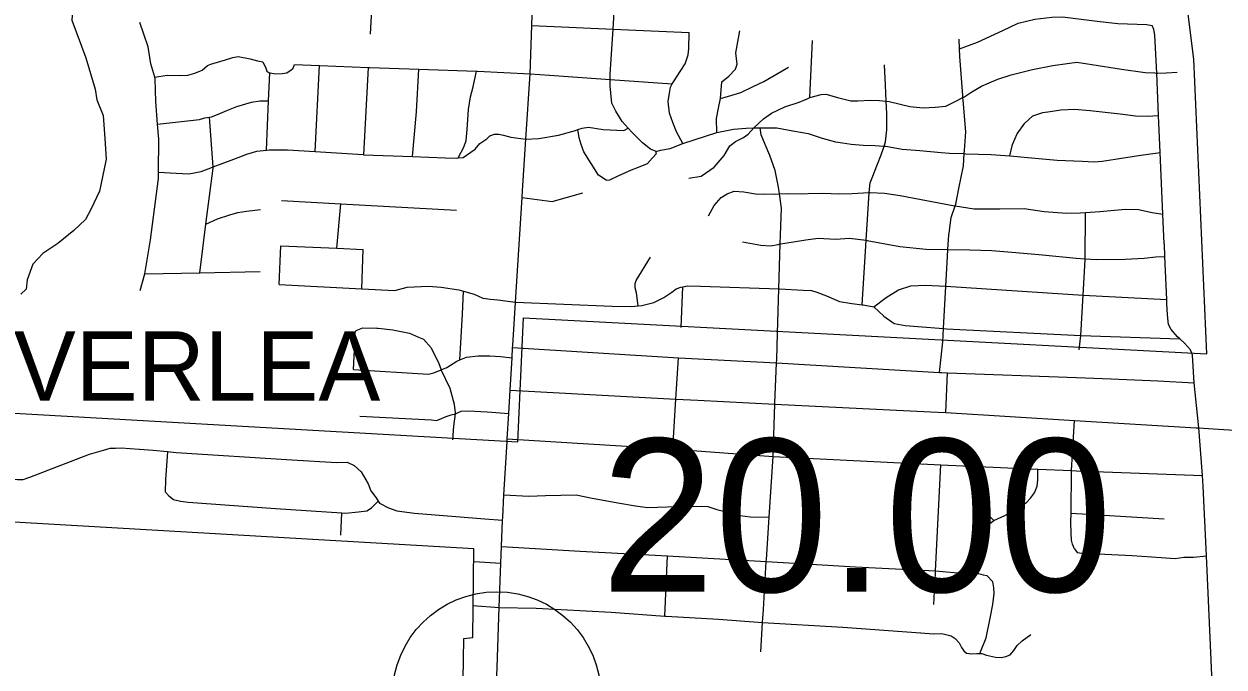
# Model space of a CAD drawing. Extents: x 1659811 to 1934326, y 644115 to 934867.
# Drawn here: x 1819786 to 1828424, y 754351 to 758980 of the extents above; entities that cross this region are included whole.
import ezdxf

# ---------------------------------------------------------------- set-up
doc = ezdxf.new("R2010")
doc.units = 0
for name, color, linetype in [('Default', 7, 'Continuous'), ('GM_X_City_Street', 7, 'Continuous'), ('GM_X_Corporation', 7, 'Continuous'), ('GM_X_Corporation_Text', 7, 'Continuous'), ('GM_X_US_Route', 7, 'Continuous')]:
    doc.layers.add(name, color=color, linetype=linetype)

msp = doc.modelspace()

# ---------------------------------------------------------------- linework, layer by layer
at = {"layer": 'Default'}
msp.add_circle((1823188.7, 754143.4), 750, dxfattribs=at)
at = {"layer": 'GM_X_City_Street'}
for points in [[(1822279.7, 758906.5), (1822286.6, 759038.7), (1822301.3, 759318.9), (1822318.2, 759639.3), (1822318.4, 759643.2), (1822320, 759683)], [(1824336.9, 758063.4), (1824296.9, 758080.4), (1824238.2, 758124.2), (1824160.6, 758202.7), (1824135.9, 758229.8), (1824090.9, 758279), (1824045.2, 758352.6), (1824017, 758409.5), (1824009.3, 758486), (1824004.8, 758536.2), (1824005.1, 758580.8), (1824005.4, 758618.4), (1824025.9, 758943.4), (1824044.1, 759231.3), (1824044.4, 759234.9), (1824056.5, 759557.4), (1824057.7, 759588.8), (1824059.1, 759625.5)], [(1820621.8, 757062.7), (1820654.9, 757181.6), (1820697, 757425.7), (1820754.1, 757868.8), (1820754.3, 757913.3), (1820755.4, 758151.4), (1820747.1, 758260.1), (1820734.8, 758421.9), (1820730.4, 758586.2), (1820727.4, 758596.8), (1820700.1, 758694.3), (1820679.8, 758816.5), (1820649.6, 758906.6), (1820619.4, 758990.7)], [(1823441.7, 758970.1), (1824025.9, 758943.4), (1824574.8, 758918.3)], [(1826520.2, 758802.1), (1826649.3, 758848.4), (1826831.9, 758933.3), (1826941.6, 758986.1), (1827062.5, 759014.6), (1827185, 759029), (1827261.1, 759032.7), (1827510.3, 759001.2), (1827659.8, 758984.8), (1827869.6, 758976.5), (1827907, 758969.6)], [(1827994.5, 757396.8), (1827984.9, 757610.9), (1827965, 758055.1), (1827953.1, 758322.3), (1827939.4, 758627), (1827927.2, 758899.5), (1827919.1, 758939.6), (1827907, 758969.6)], [(1824527.5, 758119.2), (1824482.8, 758205.2), (1824456.8, 758272.1), (1824432.9, 758339), (1824423.5, 758421.5), (1824433.4, 758483.4), (1824438.6, 758525.3), (1824452.8, 758549.5), (1824461.9, 758564.7), (1824514.4, 758645.4), (1824545.8, 758692.6), (1824565.8, 758758.1), (1824571.2, 758802.1), (1824574.8, 758918.3)], [(1824772.4, 758199.1), (1824771.8, 758300.8), (1824784.1, 758374.7), (1824800.2, 758444), (1824810, 758564.4), (1824859.2, 758605), (1824908.8, 758655.7), (1824919.9, 758691.5), (1824910.4, 758773.9), (1824939.9, 758930.1)], [(1826546.3, 758431), (1826545.2, 758443.3), (1826544.6, 758450.3), (1826543.4, 758464.6), (1826522.1, 758746), (1826520.2, 758802.1), (1826517.9, 758870.4)], [(1825443.3, 758450.1), (1825461.3, 758861.8)], [(1821130.4, 758690), (1821130.6, 758690.1), (1821154.9, 758697.3), (1821235.7, 758723), (1821290.2, 758739.4), (1821326.4, 758746.4), (1821414, 758729.7), (1821465.6, 758716.2), (1821505.3, 758706.9), (1821525.9, 758662.2), (1821533.2, 758640), (1821549.4, 758632.1)], [(1825412.6, 758437.1), (1825414, 758437.7), (1825443.3, 758450.1), (1825524.2, 758473.6), (1825558.3, 758474.4), (1825651.5, 758448.8), (1825736.8, 758427.6), (1825788.9, 758427.7), (1825877.3, 758432.4), (1825945.3, 758429.9), (1825992.9, 758425.3), (1826013.1, 758423.4), (1826162, 758385.7), (1826257.8, 758376.1), (1826346.1, 758380.9), (1826422.5, 758388.1), (1826494.1, 758425.6), (1826544.6, 758450.3), (1826551.2, 758453.6), (1826608.7, 758491.6), (1826678.5, 758533.1), (1826733.5, 758557.2), (1826796.5, 758582.9), (1826891.9, 758613.5), (1827045.6, 758652), (1827191, 758682.7), (1827295.7, 758696.8), (1827364.1, 758704.4), (1827473.7, 758688.2), (1827686.8, 758654.2), (1827856.2, 758631.9), (1827924.3, 758627.9)], [(1820727.4, 758596.8), (1820816.1, 758611.2), (1820912.1, 758610.3), (1820966.2, 758612.7), (1821014.7, 758627.3), (1821069.3, 758647.8), (1821106.4, 758682.7), (1821130.4, 758690)], [(1821532.4, 758071.7), (1821546.9, 758426.9), (1821555.2, 758629.2)], [(1821549.4, 758632.1), (1821555.2, 758629.2), (1821598.7, 758622), (1821644.8, 758624.6), (1821677, 758629.7), (1821702.5, 758645.6)], [(1821702.5, 758645.6), (1821703.2, 758646.1), (1821707.6, 758648.8), (1821724, 758662.3), (1821732.8, 758688.1), (1821912.6, 758681.5), (1822266.3, 758668.3), (1822274.3, 758668), (1822628.1, 758655.6), (1823043.8, 758641.1), (1823049.8, 758640.9), (1823429.9, 758621)], [(1821881.5, 758061.5), (1821912.6, 758681.5)], [(1822231, 758039.6), (1822266.3, 758668.3)], [(1822582.7, 758025.6), (1822610.7, 758349.2), (1822628.1, 758655.6)], [(1822912.1, 758015.8), (1822950.9, 758094.4), (1822968.4, 758142), (1822976.8, 758222), (1822985.2, 758364.1), (1823000, 758455.9), (1823020.2, 758527.5), (1823043.8, 758641.1)], [(1823429.9, 758621), (1823569.4, 758611.3)], [(1823569.4, 758611.3), (1823569.4, 758611.3), (1824005.1, 758580.8), (1824452.8, 758549.5)], [(1824800.2, 758444), (1824873, 758466.3), (1824945.7, 758488.1), (1825035, 758529.6), (1825112.1, 758565.4), (1825289.4, 758670.4)], [(1825846.2, 757384.1), (1825848.5, 757423.2), (1825862.1, 757648.7), (1825869.8, 757766.5), (1825875.9, 757836.8), (1825891, 757872.5), (1825930, 757971.5), (1825956.1, 758039), (1825971.4, 758078.6), (1825977.9, 758101.1), (1825987, 758132.3), (1825997.7, 758218.2), (1825997.2, 758332.5), (1825992.9, 758425.3), (1825987.6, 758539.3), (1825980.1, 758685.9)], [(1827924.3, 758627.9), (1827926.5, 758627.7), (1827939.4, 758627), (1827948.1, 758626.5), (1828008.3, 758628.2), (1828086.7, 758633.4)], [(1825039.8, 758233), (1825108.8, 758298.4), (1825166.5, 758338.4), (1825262.4, 758385), (1825365.8, 758417.3), (1825412.6, 758437.1)], [(1820747.1, 758260.1), (1821048.4, 758293.5), (1821088.8, 758304.3), (1821120.3, 758308.8), (1821135, 758310.9), (1821179.5, 758327.7), (1821246.5, 758357.7), (1821317.4, 758385.7), (1821422.4, 758418.7), (1821482.7, 758426.9), (1821546.9, 758426.9)], [(1826447.7, 757487.9), (1826448.5, 757493.9), (1826460.4, 757586.8), (1826489.8, 757671.7), (1826493.3, 757682.1), (1826514.9, 757795.7), (1826549.9, 757959.1), (1826554.2, 758047.2), (1826555.3, 758069.2), (1826565.4, 758203.3), (1826546.3, 758431)], [(1826882.4, 758030.3), (1826902.7, 758113), (1826935.1, 758190.2), (1826989.5, 758266.9), (1827047.1, 758319.3), (1827119.9, 758343.2), (1827172.1, 758351.6), (1827250.5, 758363.3), (1827348.6, 758366.4), (1827460.4, 758357.1), (1827568.1, 758345.9), (1827675.7, 758332.6), (1827787.4, 758319.3), (1827871.3, 758316.8), (1827953.1, 758322.3)], [(1821051, 757189.2), (1821095.7, 757538.4), (1821147.7, 757943.6), (1821147.1, 757951), (1821120.3, 758308.8)], [(1820754.3, 757913.3), (1820880.4, 757905.4), (1820972.3, 757902.7), (1821060.9, 757918.1), (1821143.9, 757949.7), (1821147.1, 757951), (1821295.7, 758007.4), (1821388.8, 758042.7), (1821461.5, 758064.6), (1821532.4, 758071.7), (1821553.8, 758073.9), (1821681.9, 758074.1), (1821881.5, 758061.5), (1822227, 758039.8), (1822231, 758039.6), (1822582.7, 758025.6), (1822818.4, 758016.1), (1822896.4, 758013.8), (1822912.1, 758015.8), (1822946.6, 758020.3), (1822971.1, 758035.7), (1823032.5, 758079.9), (1823067.7, 758121), (1823116.8, 758153.6), (1823139.4, 758175), (1823173.9, 758188), (1823203.8, 758187.1), (1823237.6, 758180.1), (1823291.2, 758164.5), (1823398.6, 758150.8)], [(1823398.6, 758150.8), (1823491, 758156.5), (1823633.8, 758180.3), (1823754.9, 758214.8), (1823772.8, 758221), (1823803.4, 758231.4), (1823849.6, 758238.1), (1823955.1, 758220.9), (1824102.9, 758212.5), (1824135.9, 758229.8)], [(1823975.8, 757855.3), (1823921, 757891.1), (1823816.1, 758060.6), (1823795.8, 758113.3), (1823781.2, 758159.9), (1823772.8, 758221)], [(1824337.7, 758050.8), (1824336.9, 758063.4), (1824366.7, 758072.3), (1824437.1, 758084.2), (1824527.5, 758119.2), (1824772.4, 758199.1), (1824893.5, 758223), (1824983.5, 758229.9), (1824985.3, 758230)], [(1824572.6, 757871.6), (1824661, 757885.1), (1824753, 757950.5), (1824825.6, 758032.5), (1824867.8, 758103.5), (1824908.8, 758134.3), (1824965.6, 758162.7), (1824998.4, 758187.8), (1825039.8, 758233)], [(1824985.3, 758230), (1825039.8, 758233), (1825085.9, 758232.7), (1825205.9, 758231.8), (1825321.3, 758212.3), (1825430.7, 758191), (1825531.7, 758157.9), (1825626.9, 758131), (1825678.7, 758125.4), (1825740.4, 758115.6), (1825826.3, 758109), (1825910.2, 758106.5), (1825977.9, 758101.1), (1825990, 758100.1), (1826107.4, 758078.6), (1826235.2, 758070.8), (1826388.7, 758054.2), (1826448.6, 758050.4), (1826554.2, 758047.2), (1826566.6, 758046.8), (1826748.5, 758041.4), (1826882.4, 758030.3), (1827011.9, 758019.5), (1827223.4, 758001.2), (1827403.1, 757991.8), (1827489, 757987.3), (1827547.2, 757993.5), (1827639.7, 758006.9), (1827808.5, 758033.9), (1827965, 758055.1)], [(1825210.1, 756754.5), (1825220, 757073.3), (1825230.1, 757396.7), (1825232.1, 757461), (1825238, 757653.3), (1825223.7, 757756.6), (1825216.8, 757806.3), (1825192.4, 757925.4), (1825153.7, 758032.8), (1825122.2, 758113.9), (1825092.3, 758183), (1825085.9, 758232.7)], [(1823975.8, 757855.3), (1824002, 757858.6), (1824062.9, 757886.8), (1824158.2, 757930.1), (1824208.9, 757950.6), (1824273.7, 757976.8), (1824310.9, 758015.8), (1824337.9, 758047.1), (1824337.7, 758050.8)], [(1823370.9, 757732.4), (1823588.6, 757701.3), (1823808.7, 757764.2)], [(1824714.2, 757598.7), (1824754.5, 757673.7), (1824804.4, 757732.4), (1824847.1, 757757.2), (1824897.7, 757775.7), (1824967.6, 757771.6), (1825067.1, 757754.6), (1825117.2, 757757.1), (1825197.2, 757754.8), (1825223.7, 757756.6), (1825279.4, 757760.4), (1825383.3, 757757.2), (1825431.4, 757759.8), (1825535.5, 757762.8), (1825655.4, 757757.2), (1825747.5, 757760.4), (1825829.7, 757766), (1825869.8, 757766.5), (1825877.7, 757766.6), (1825979.6, 757761.5), (1826093.2, 757746.1), (1826471.1, 757674.7), (1826489.8, 757671.7), (1826626.4, 757650), (1826810.5, 757650.6), (1826986.5, 757651.3), (1827129.9, 757631), (1827289.6, 757618.2), (1827389.8, 757621.3), (1827428, 757623.9), (1827530.1, 757631.1), (1827714.7, 757647.7), (1827808.6, 757644.9), (1827906, 757623.9), (1827984.9, 757610.9)], [(1821638.6, 757710.4), (1822066, 757686.8), (1822898.9, 757640.8)], [(1822038.2, 757366.2), (1822066, 757686.8)], [(1821095.7, 757538.4), (1821178.4, 757577.7), (1821267.4, 757607.2), (1821325.9, 757623.5), (1821388.2, 757631.7), (1821488.6, 757644.7)], [(1827381.3, 756634.9), (1827392.6, 756738.8), (1827411.5, 757029), (1827425.3, 757283.3), (1827425.4, 757289.5), (1827428, 757623.9)], [(1826400.8, 756692.2), (1826405.9, 756787.3), (1826422.3, 757092.6), (1826433.7, 757306.9), (1826437.2, 757356.9), (1826444.5, 757462.9), (1826447.7, 757487.9)], [(1824958.5, 757411), (1825089.8, 757387), (1825159.7, 757382.9), (1825213.8, 757393.5), (1825214.2, 757393.6)], [(1825214.2, 757393.6), (1825230.1, 757396.7), (1825248.3, 757400.3), (1825338.7, 757413.7), (1825413.1, 757427.5), (1825503.5, 757438.8), (1825627.3, 757431.1), (1825727.6, 757438.2), (1825848.5, 757423.2), (1825855.1, 757422.4), (1826089.9, 757379.3), (1826279.3, 757359.6), (1826437.2, 757356.9), (1826595.2, 757354.2), (1826753.2, 757349.5), (1826926.8, 757334.3), (1827118.3, 757318.5), (1827359.6, 757293.3), (1827425.4, 757289.5), (1827505.4, 757284.9), (1827713.5, 757286.7), (1827849.8, 757294.7), (1827934.1, 757304.2), (1827998.6, 757306.1)], [(1821622.5, 757105.9), (1821634.6, 757383.7)], [(1821634.6, 757383.7), (1822038.2, 757366.2), (1822228, 757358)], [(1822217.2, 757074.9), (1822228, 757358)], [(1825820.6, 756959.5), (1825846.2, 757383.6), (1825846.2, 757384.1)], [(1828196.7, 756595.5), (1828182.6, 756633.5), (1828140.4, 756683.5), (1828106.8, 756713), (1828090.3, 756727.4), (1828044.1, 756781.4), (1828024.1, 756817.4), (1828017.9, 756887.6), (1828013.7, 756967.7), (1828012.4, 756997.1), (1827998.6, 757306.1), (1827994.6, 757394.7), (1827994.5, 757396.8)], [(1824206.3, 756950.8), (1824194.6, 757043.9), (1824184.5, 757081.9), (1824184.4, 757112), (1824192.4, 757134.1), (1824296.1, 757302.8)], [(1820654.9, 757181.6), (1821051, 757189.2), (1821484.8, 757197.6)], [(1821622.5, 757105.9), (1822217.2, 757074.9), (1822455.2, 757062.4), (1822543.2, 757086.7), (1822695.3, 757093.3), (1822789.4, 757085.5), (1822915.6, 757065.9), (1822950.7, 757055.8), (1823025.7, 757034.2), (1823087.9, 757006.3), (1823143.9, 756998.5), (1823196, 756994.6), (1823323.8, 756978.5)], [(1822941.7, 756891), (1822941.7, 756891), (1822950.7, 757055.8)], [(1823323.8, 756978.5), (1824020.7, 756949.1), (1824158.8, 756945.5), (1824206.3, 756950.8), (1824232.8, 756953.8), (1824320.9, 756976.1), (1824392.8, 757012.4), (1824448.8, 757048.7), (1824480.8, 757072.8), (1824514.8, 757085), (1824529, 757088), (1824562.8, 757095.1), (1824654.8, 757093.4), (1825220, 757073.3), (1825223.4, 757073.2), (1825395.5, 757063.7), (1825455.5, 757061.9), (1825493.6, 757050), (1825561.7, 757024.1), (1825655.9, 756982.3), (1825746, 756968.6), (1825820.6, 756959.5), (1825826.1, 756958.8), (1825904.2, 756943)], [(1824515.4, 756794.4), (1824529, 757088)], [(1825904.2, 756943), (1825992.5, 757011.2), (1826080.2, 757066.7), (1826169.1, 757094.2), (1826275.3, 757099), (1826422.3, 757092.6), (1827411.5, 757029), (1828012.4, 756997.1)], [(1822923.7, 756561.4), (1822941.7, 756891)], [(1825904.2, 756943), (1825974.4, 756877.4), (1826050.8, 756825), (1826128.3, 756808.6), (1826220.1, 756801.8), (1826405.9, 756787.3), (1826427.7, 756785.7), (1827392.6, 756738.8), (1828106.8, 756713)], [(1822177.7, 756772.9), (1822225.7, 756793.1), (1822324.8, 756791.6)], [(1822158.3, 756492.3), (1822167.9, 756680.7), (1822169.7, 756758.9), (1822177.7, 756772.9)], [(1822324.8, 756791.6), (1822325.8, 756791.6), (1822335.8, 756791.5), (1822439.9, 756777.8), (1822560, 756754.1), (1822626.1, 756726.2), (1822662.2, 756710.3), (1822716.4, 756648.4), (1822748.5, 756584.3), (1822768.6, 756542.3), (1822789.8, 756491.7)], [(1825091.1, 754461), (1825103, 754671.5), (1825108.4, 754765.7), (1825128.8, 755110.7), (1825129.6, 755124.6), (1825149.3, 755429.3), (1825177.6, 755866.4), (1825178, 755872.4), (1825190.9, 756244.1), (1825191.2, 756251.3), (1825203.5, 756541.8), (1825204.5, 756564), (1825210.1, 756754.5)], [(1823303.5, 756652.4), (1824497.6, 756576), (1825203.5, 756541.8), (1826376.8, 756472.4), (1826391.6, 756471.6), (1826433.6, 756470), (1827362.4, 756436.5), (1827612.7, 756425.3), (1827946.9, 756412.3), (1828209.1, 756397.1)], [(1826376.8, 756472.4), (1826400.8, 756692.2)], [(1822158.3, 756492.3), (1822698.8, 756459.9), (1822736.8, 756470), (1822789.8, 756491.7), (1822830.8, 756508.4), (1822902.7, 756552.8), (1822923.7, 756561.4), (1822970.7, 756581), (1823054.8, 756591.3), (1823122.8, 756591.5), (1823139, 756590.5), (1823140.2, 756590.4)], [(1823140.2, 756590.4), (1823214.9, 756585.8), (1823299, 756576)], [(1824455.6, 755921.1), (1824478.7, 756280), (1824497.6, 756576)], [(1828242.1, 756072.3), (1828209.1, 756397.1), (1828196.7, 756595.5)], [(1822872, 755987.4), (1822879.8, 756085.7), (1822890.9, 756174.8), (1822891.6, 756179.9), (1822885.4, 756242), (1822853.1, 756356.2), (1822789.8, 756491.7)], [(1826422.5, 756182.4), (1826433.6, 756470)], [(1823285.5, 756345.3), (1824478.7, 756280), (1824636, 756271.3), (1825190.9, 756244.1), (1826310.2, 756189.2), (1826422.5, 756182.4), (1827348.3, 756126.4), (1828224.6, 756073.4)], [(1822203.1, 756157.7), (1822719.6, 756131.3), (1822755.6, 756125.4), (1822773.6, 756133.4), (1822825.6, 756155.6), (1822861.6, 756165.8), (1822890.9, 756174.8), (1822907.6, 756180), (1822933.6, 756192.1), (1822985.6, 756196.2), (1823120.2, 756187.1), (1823120.7, 756187.1)], [(1823120.7, 756187.1), (1823275.6, 756176.6)], [(1827346.9, 755202.5), (1827334.1, 755235.1), (1827325.2, 755263.5), (1827325.1, 755313.7), (1827322.1, 755394.1), (1827322.8, 755458.1), (1827325.8, 755765.7), (1827348.3, 756126.4)], [(1828224.6, 756073.4), (1828242.1, 756072.3), (1828346.1, 756066), (1828617.1, 756048.8), (1828870.6, 756032.7), (1829108.1, 756017.6)], [(1828245.2, 751332.1), (1828250.9, 751451.2), (1828264.1, 751583.1), (1828289.8, 751768.7), (1828312.4, 752011.4), (1828350.3, 752213.5), (1828400.9, 752489.7), (1828406.1, 752609.9), (1828405.5, 752758.3), (1828383.5, 753407.9), (1828345.7, 754077.8), (1828312.7, 754829.7), (1828297.7, 755150.7), (1828274.3, 755653.8), (1828268.5, 755728.8), (1828242.1, 756072.3)], [(1819207.6, 755793.5), (1819325.6, 755815.9), (1819397.7, 755804.1), (1819457.7, 755802.3), (1819495.8, 755798.4), (1819567.9, 755760.5), (1819648.1, 755726.7), (1819692.1, 755706.8), (1819740.2, 755700.9), (1819780.2, 755701.1), (1819828.2, 755717.3), (1820258.2, 755883), (1820358.2, 755913.4), (1820406.2, 755925.5), (1820444.2, 755927.7), (1820484.3, 755929.8), (1820615.9, 755920)], [(1823264.9, 755994.9), (1824435.5, 755922.4)], [(1820615.9, 755920), (1820616.2, 755919.9), (1820716.5, 755912.5), (1820818.7, 755901.6), (1820880.6, 755894.9), (1821713.4, 755843.5), (1822037.7, 755824.4), (1822111.7, 755824.7), (1822163.8, 755800.8), (1822212, 755756.9), (1822264.2, 755670.8), (1822282.3, 755618.8), (1822314.5, 755578.8), (1822319.9, 755570), (1822320.7, 755568.8)], [(1820818.7, 755901.6), (1820805, 755698.3), (1820803.2, 755612.1), (1820829.3, 755584.1), (1820861.4, 755556.1), (1820913.5, 755544.3), (1820967.5, 755538.4), (1821596.1, 755492.3), (1822074.6, 755461.5), (1822100.6, 755459.8), (1822194.6, 755468.1), (1822254.7, 755474.3), (1822286.6, 755496.5), (1822335.7, 755544.9)], [(1824435.5, 755922.4), (1824437.4, 755922.3), (1824455.6, 755921.1), (1824469.3, 755920.3), (1825177.6, 755866.4), (1825179.7, 755866.3)], [(1825179.7, 755866.3), (1826386.2, 755806.2), (1827083.6, 755776.2), (1827325.8, 755765.7), (1827363, 755764.3)], [(1826345.5, 754994), (1826346.4, 755012.2), (1826348, 755042.4), (1826386.2, 755806.2)], [(1826648.9, 755023.3), (1826666.7, 755157.5), (1826684.5, 755275.8), (1826702.4, 755330), (1826720.3, 755370.1), (1826766.4, 755404.9), (1826846.2, 755440.7), (1826936.2, 755493.1), (1827002.2, 755535.4), (1827032.1, 755565.5), (1827060.1, 755605.7), (1827079.9, 755653.9), (1827083.9, 755698), (1827083.6, 755776.2)], [(1827363, 755764.3), (1828268.5, 755728.8)], [(1823241.1, 755589.8), (1823419.3, 755582.2), (1823539.4, 755586.6), (1823761.5, 755591.3), (1823875.7, 755567.6), (1824075.9, 755530.2), (1824188.1, 755510.5), (1824274.1, 755498.8), (1824346.2, 755501), (1824488.3, 755507.4), (1824660.4, 755510), (1824708.5, 755506.1), (1824772.6, 755484.3), (1824866.7, 755460.5), (1824940.8, 755442.7), (1825012.9, 755432.9), (1825149.3, 755429.3)], [(1822320.7, 755568.8), (1822335.7, 755544.9), (1822344.6, 755530.7), (1822408.7, 755496.9), (1822468.8, 755475), (1822596.9, 755459.4), (1823103.4, 755416.9), (1823230.9, 755407.4)], [(1826766.4, 755404.9), (1826635.9, 755538.3)], [(1822067.2, 755301.3), (1822074.6, 755461.5)], [(1827322.8, 755458.1), (1827992.2, 755417.4)], [(1823223.8, 755218.7), (1823790.5, 755184.5), (1824419.1, 755150.5), (1825128.8, 755110.7), (1825131.7, 755110.6), (1825772.2, 755072.5), (1826348, 755042.4), (1826560.9, 755024.9), (1826648.9, 755023.3), (1826657, 755023.2), (1826691.1, 755015.3), (1826717.1, 755009.3)], [(1827346.9, 755202.5), (1827367.9, 755175.6), (1827417.7, 755167.7), (1827517.8, 755166), (1827763.7, 755152.9), (1827971.5, 755139.1), (1828071.5, 755133.4), (1828135.9, 755141), (1828204.1, 755142.5), (1828297.7, 755150.7)], [(1823026.5, 755110.1), (1823219.3, 755098.3)], [(1824399.7, 754718), (1824419.1, 755150.5)], [(1826335.8, 754800.4), (1826345.5, 754994)], [(1826666.3, 754447.9), (1826712.1, 754562.3), (1826743.8, 754714.7), (1826759.6, 754801), (1826769.4, 754881.2), (1826767.3, 754921.3), (1826759.2, 754963.4), (1826717.1, 755009.3)], [(1823016.6, 754793.4), (1823207.3, 754779.2)], [(1823207.3, 754779.2), (1823473.1, 754774.6), (1824013.6, 754746.2), (1824399.7, 754718), (1824408, 754717.4), (1824784.3, 754694.5), (1825103, 754671.5), (1825679.1, 754637.2), (1826239.2, 754597.7), (1826241, 754597.5)], [(1826241, 754597.5), (1826331.7, 754591.1), (1826391.8, 754591.3), (1826459.9, 754575.5), (1826489.9, 754555.6), (1826518, 754525.6), (1826534.1, 754491.5), (1826550.2, 754467.6), (1826570.2, 754451.6), (1826586.5, 754449), (1826589.8, 754448.5)], [(1826589.8, 754448.5), (1826608.3, 754445.7), (1826644.3, 754447.8), (1826666.3, 754447.9), (1826680.3, 754447.9), (1826714.4, 754436), (1826778.4, 754422.1), (1826822.5, 754420.3), (1826854.5, 754426.4), (1826884.5, 754438.5), (1826910.4, 754470.7), (1826936.4, 754504.9), (1826972.3, 754539), (1827034.3, 754585.3)]]:
    msp.add_lwpolyline(points, dxfattribs=at)
at = {"layer": 'GM_X_Corporation'}
for points in [[(1818787.5, 756231.7), (1823340.6, 755973.2), (1823381.9, 756864.5), (1828301, 756605.1), (1828205.9, 758728.2), (1828100.4, 759568.9), (1827823.3, 761026.3), (1829279.2, 760912.3)], [(1819589.1, 759981.2), (1820064.5, 759972.7), (1820161.3, 759438.5), (1820129.7, 759007.6), (1820231.5, 758736.8), (1820297.5, 758510.9), (1820310.7, 758433.5), (1820356.9, 758322), (1820366.8, 758154.9), (1820376.7, 758006.3), (1820350.3, 757879.4), (1820330.5, 757777.3), (1820267.8, 757644.2), (1820228.2, 757573), (1820145.7, 757492.5), (1820030.2, 757399.6), (1819921.3, 757328.5), (1819848.6, 757251.1), (1819809, 757139.6), (1819802.4, 757071.1), (1819763.9, 757035.7)], [(1822938.9, 753805.1), (1822951.2, 754556.1), (1823017.4, 754562.4), (1823023.8, 755201.7), (1818387, 755470.6), (1818286.8, 755757.5), (1817619.1, 755759.6), (1817495.9, 755759.6), (1817477.3, 755529.2), (1817450.1, 755226.7), (1816850.4, 755228.6), (1816831.3, 755228.8), (1816886.9, 755122.4), (1816575.9, 755028), (1816532.3, 754999.2), (1816602.9, 754785), (1816824.9, 754835.4), (1816889.3, 754675.9), (1816825.7, 754636.1), (1816675.5, 754593.1), (1816712.6, 754503.9), (1817065.7, 753868.6)]]:
    msp.add_lwpolyline(points, dxfattribs=at)
at = {"layer": 'GM_X_US_Route'}
for points in [[(1823263.7, 755974.7), (1823264.9, 755994.9), (1823275.6, 756176.6), (1823285.5, 756345.3), (1823299, 756576), (1823303.5, 756652.4), (1823304.3, 756666.2), (1823323.8, 756978.5), (1823370.9, 757732.4), (1823373.8, 757778.7), (1823398.6, 758150.8), (1823429.9, 758621), (1823441.7, 758970.1), (1823451.1, 759264.1), (1823460.4, 759554.8)], [(1823137.7, 751626.6), (1823087.4, 751629.8), (1823085.9, 751652.1), (1823099.1, 751987.9), (1823149.3, 753288.6), (1823158.8, 753484.2), (1823163.5, 753610.8), (1823184.7, 754175.7), (1823191.3, 754350.4), (1823207.3, 754779.2), (1823219.3, 755098.3), (1823223.8, 755218.7), (1823230.9, 755407.4), (1823231.6, 755427.3), (1823241.1, 755589.8), (1823263.5, 755971.7), (1823263.7, 755974.7)]]:
    msp.add_lwpolyline(points, dxfattribs=at)

# ---------------------------------------------------------------- texts
at = {"layer": 'Default'}
msp.add_text('20.00', height=1100, dxfattribs=at).set_placement((1823938.7, 754893.4))
at = {"layer": 'GM_X_Corporation_Text'}
msp.add_text('RIVERLEA', height=500, rotation=0.00001, dxfattribs=at).set_placement((1819043.9, 756267.8))

doc.saveas('drawing.dxf')
